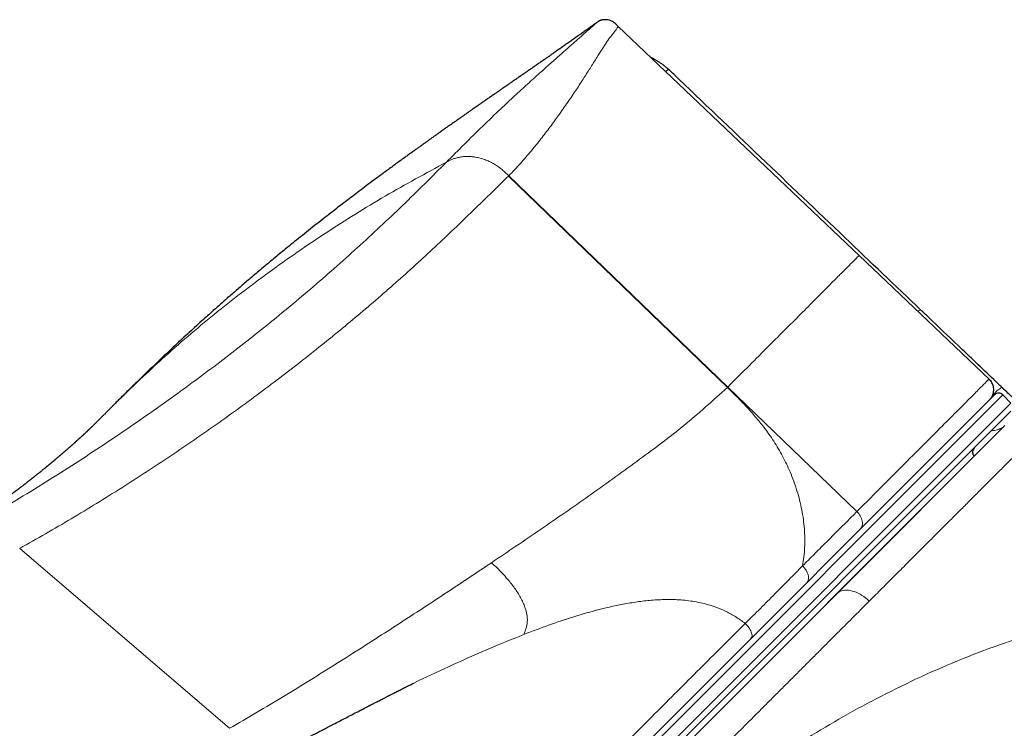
# Model space of a CAD drawing. Header units: millimetres. Extents: x 8 to 1329, y 12 to 1074.
# Tile 189 of 619: x 653 to 687, y 475 to 499. Entities that reach past the tile are written whole.
import ezdxf

# ---------------------------------------------------------------- set-up
doc = ezdxf.new("R2010")
doc.units = ezdxf.units.MM

msp = doc.modelspace()

# ---------------------------------------------------------------- linework, layer by layer
at = {"color": 7, "linetype": 'Continuous', "lineweight": 30}
for p, q in [((672.817, 499.219), (672.816, 499.219)), ((681.852, 491.154), (673.528, 499.066)), ((673.528, 499.066), (673.528, 499.066)), ((686.329, 486.899), (681.843, 491.162)), ((655.695, 455.532), (686.52, 486.357)), ((687.083, 486.067), (686.805, 486.355)), ((687.081, 485.787), (656.266, 454.972)), ((681.07, 479.493), (686.878, 485.301)), ((685.81, 484.234), (685.807, 484.237)), ((656.749, 455.172), (681.07, 479.493))]:
    msp.add_line(p, q, dxfattribs=at)
at = {"color": 252, "linetype": 'Continuous', "lineweight": 0}
for p, q in [((669.752, 493.914), (669.744, 493.906)), ((677.297, 486.61), (669.744, 493.906)), ((677.312, 486.625), (669.752, 493.914)), ((686.805, 486.355), (655.698, 455.247)), ((681.767, 482.329), (677.312, 486.625)), ((655.985, 454.969), (687.083, 486.067)), ((685.809, 484.235), (657.818, 456.243)), ((652.872, 481.054), (660.111, 474.85)), ((682.194, 479.238), (682.194, 479.237))]:
    msp.add_line(p, q, dxfattribs=at)
at = {"color": 252, "linetype": 'Continuous', "lineweight": 0, "flags": 128}
for points in [[(682.194, 479.238), (682.135, 479.293), (682.072, 479.345), (682.008, 479.393), (681.943, 479.437), (681.876, 479.476), (681.809, 479.512), (681.741, 479.542), (681.674, 479.567), (681.607, 479.587), (681.542, 479.602), (681.478, 479.612), (681.416, 479.616), (681.357, 479.614), (681.3, 479.607), (681.246, 479.595), (681.196, 479.577), (681.15, 479.554), (681.108, 479.526), (681.07, 479.493)], [(682.194, 479.237), (682.134, 479.292), (682.072, 479.344), (682.008, 479.392), (681.942, 479.436), (681.876, 479.476), (681.809, 479.511), (681.741, 479.542), (681.674, 479.567), (681.607, 479.587), (681.542, 479.602), (681.478, 479.611), (681.416, 479.615), (681.356, 479.614), (681.299, 479.607), (681.246, 479.595), (681.196, 479.577), (681.149, 479.554), (681.107, 479.526), (681.07, 479.493)]]:
    msp.add_lwpolyline(points, dxfattribs=at)
at = {"color": 252, "linetype": 'Continuous', "lineweight": 0}
for centre, radius, start, end in [((684.044, 489.06), 0.245, 109.0113, 134.5579), ((687.651, 485.266), 1.612, 123.133, 138.1269)]:
    msp.add_arc(centre, radius, start, end, dxfattribs=at)
at = {"color": 7, "linetype": 'Continuous', "lineweight": 30}
for centre, start, end in [((686.661, 486.216), 44, 135), ((685.952, 484.375), 135, 224.5)]:
    msp.add_arc(centre, 0.2, start, end, dxfattribs=at)
for points, knots in [([(672.816, 499.219), (672.799, 499.207), (672.744, 499.167), (672.65, 499.1), (672.535, 499.018), (672.416, 498.933), (672.295, 498.847), (672.172, 498.76), (672.047, 498.672), (671.92, 498.583), (671.795, 498.495), (671.671, 498.408), (671.547, 498.321), (671.424, 498.235), (671.315, 498.159), (671.217, 498.091), (671.13, 498.03), (671.039, 497.967), (670.956, 497.909), (670.883, 497.858), (670.821, 497.815), (670.761, 497.774), (670.702, 497.733), (670.642, 497.691), (670.57, 497.641), (670.485, 497.582), (670.394, 497.519), (670.31, 497.461), (670.234, 497.409), (670.163, 497.36), (670.091, 497.31), (670.01, 497.253), (669.919, 497.191), (669.827, 497.127), (669.744, 497.07), (669.671, 497.019), (669.6, 496.97), (669.523, 496.917), (669.438, 496.858), (669.348, 496.795), (669.267, 496.739), (669.2, 496.692), (669.144, 496.654), (669.089, 496.616), (669.032, 496.576), (668.96, 496.526), (668.875, 496.467), (668.783, 496.403), (668.701, 496.346), (668.629, 496.295), (668.558, 496.246), (668.482, 496.193), (668.392, 496.13), (668.292, 496.06), (668.193, 495.991), (668.102, 495.927), (668.018, 495.868), (667.929, 495.806), (667.843, 495.745), (667.76, 495.687), (667.686, 495.635), (667.618, 495.586), (667.556, 495.543), (667.5, 495.503), (667.444, 495.464), (667.38, 495.418), (667.301, 495.362), (667.205, 495.294), (667.099, 495.219), (666.995, 495.144), (666.899, 495.076), (666.811, 495.013), (666.723, 494.95), (666.632, 494.884), (666.534, 494.814), (666.429, 494.738), (666.318, 494.658), (666.186, 494.562), (666.043, 494.458), (665.891, 494.347), (665.746, 494.241), (665.601, 494.134), (665.454, 494.027), (665.279, 493.897), (665.072, 493.743), (664.833, 493.565), (664.594, 493.384), (664.357, 493.205), (664.123, 493.027), (663.892, 492.85), (663.653, 492.665), (663.396, 492.465), (663.122, 492.25), (662.84, 492.027), (662.565, 491.807), (662.298, 491.592), (661.989, 491.342), (661.634, 491.049), (661.231, 490.713), (660.858, 490.398), (660.516, 490.105), (660.203, 489.834), (659.895, 489.564), (659.587, 489.292), (659.3, 489.035), (659.032, 488.792), (658.785, 488.567), (658.539, 488.341), (658.295, 488.114), (658.037, 487.873), (657.768, 487.618), (657.485, 487.349), (657.203, 487.078), (656.983, 486.865), (656.821, 486.706), (656.714, 486.602), (656.603, 486.493), (656.495, 486.387), (656.39, 486.282), (656.284, 486.178), (656.198, 486.092), (656.132, 486.026), (656.095, 485.989), (656.072, 485.966), (656.063, 485.958)], [0, 0, 0, 0, 0.003026, 0.009456, 0.0161, 0.022882, 0.029802, 0.036837, 0.043962, 0.051178, 0.058467, 0.065393, 0.072456, 0.07955, 0.086566, 0.09111, 0.096206, 0.101493, 0.106694, 0.110495, 0.11398, 0.117352, 0.120709, 0.124021, 0.127744, 0.133117, 0.138546, 0.143365, 0.147562, 0.15155, 0.155573, 0.159984, 0.16551, 0.171142, 0.175748, 0.179785, 0.183754, 0.188007, 0.192972, 0.198427, 0.203467, 0.206915, 0.210028, 0.213137, 0.216343, 0.219896, 0.22543, 0.231078, 0.235629, 0.239612, 0.243587, 0.247813, 0.252764, 0.259073, 0.264987, 0.269881, 0.27465, 0.279523, 0.285225, 0.289476, 0.293817, 0.297921, 0.301282, 0.304446, 0.307643, 0.310846, 0.315555, 0.32122, 0.327517, 0.333728, 0.339175, 0.344069, 0.348947, 0.354377, 0.359791, 0.365898, 0.372415, 0.379054, 0.388744, 0.39707, 0.405389, 0.41384, 0.422353, 0.430805, 0.444296, 0.458418, 0.472378, 0.48619, 0.499874, 0.513444, 0.526913, 0.542236, 0.558886, 0.575693, 0.592535, 0.60831, 0.623693, 0.648147, 0.672778, 0.69711, 0.716422, 0.735728, 0.754894, 0.773682, 0.793224, 0.808695, 0.82422, 0.83979, 0.8554, 0.870862, 0.889029, 0.907215, 0.925416, 0.943642, 0.950041, 0.957096, 0.964461, 0.971826, 0.978386, 0.985207, 0.992552, 0.995391, 0.998313, 1, 1, 1, 1]), ([(673.529, 499.066), (673.514, 499.082), (673.486, 499.109), (673.45, 499.147), (673.419, 499.175), (673.382, 499.205), (673.329, 499.238), (673.255, 499.271), (673.172, 499.292), (673.097, 499.3), (673.037, 499.299), (672.996, 499.294), (672.968, 499.288), (672.949, 499.284), (672.936, 499.28), (672.921, 499.275), (672.904, 499.269), (672.884, 499.26), (672.863, 499.25), (672.841, 499.237), (672.828, 499.228), (672.821, 499.223)], [0, 0, 0, 0, 0.0584666, 0.1061071, 0.1426037, 0.1718702, 0.2370384, 0.3125568, 0.3933908, 0.4758063, 0.5307147, 0.5753228, 0.6064667, 0.62659, 0.6468835, 0.6696457, 0.7087122, 0.7539722, 0.8242823, 0.9062386, 1, 1, 1, 1]), ([(675.284, 497.568), (675.262, 497.587), (675.214, 497.631), (675.138, 497.694), (675.054, 497.758), (674.968, 497.818), (674.877, 497.877), (674.782, 497.931), (674.709, 497.969), (674.668, 497.987), (674.659, 497.99)], [0, 0, 0, 0, 0.112383, 0.254446, 0.385358, 0.526792, 0.670369, 0.815911, 0.962801, 1, 1, 1, 1]), ([(675.284, 497.568), (675.281, 497.569), (675.276, 497.574), (675.259, 497.571), (675.233, 497.559), (675.201, 497.54), (675.175, 497.52), (675.163, 497.511)], [0, 0, 0, 0, 0.156714, 0.375136, 0.593557, 0.811977, 1, 1, 1, 1]), ([(683.965, 489.291), (683.095, 490.12), (681.255, 491.875), (678.415, 494.583), (676.391, 496.513), (675.338, 497.517), (675.284, 497.568)], [0, 0, 0, 0, 0.300532, 0.635939, 0.981528, 1, 1, 1, 1]), ([(686.77, 486.616), (686.676, 486.705), (686.173, 487.185), (685.328, 487.991), (684.487, 488.793), (684.054, 489.206), (683.965, 489.291)], [0, 0, 0, 0, 0.1006123, 0.5372459, 0.9042259, 1, 1, 1, 1]), ([(686.342, 486.18), (686.356, 486.195), (686.382, 486.222), (686.411, 486.264), (686.432, 486.3), (686.451, 486.341), (686.47, 486.392), (686.483, 486.45), (686.489, 486.509), (686.489, 486.573), (686.479, 486.641), (686.459, 486.71), (686.429, 486.775), (686.388, 486.839), (686.352, 486.877), (686.333, 486.896)], [0, 0, 0, 0, 0.076538, 0.141515, 0.193298, 0.233124, 0.312117, 0.394192, 0.456388, 0.535987, 0.632496, 0.715038, 0.804961, 0.90062, 1, 1, 1, 1]), ([(687.965, 485.518), (687.952, 485.53), (687.924, 485.554), (687.877, 485.596), (687.825, 485.642), (687.769, 485.692), (687.709, 485.745), (687.648, 485.801), (687.585, 485.858), (687.52, 485.917), (687.454, 485.977), (687.386, 486.039), (687.32, 486.1), (687.256, 486.159), (687.197, 486.214), (687.136, 486.27), (687.075, 486.328), (687.013, 486.386), (686.954, 486.441), (686.898, 486.493), (686.844, 486.545), (686.801, 486.586), (686.776, 486.61), (686.77, 486.616)], [0, 0, 0, 0, 0.056089, 0.114657, 0.173943, 0.236661, 0.297741, 0.357227, 0.415223, 0.471849, 0.527236, 0.581526, 0.634868, 0.680274, 0.723316, 0.764175, 0.807324, 0.848198, 0.887059, 0.919778, 0.954403, 0.988676, 1, 1, 1, 1]), ([(655.787, 485.679), (655.778, 485.67), (655.762, 485.653), (655.741, 485.633), (655.727, 485.618), (655.72, 485.611), (655.713, 485.603), (655.701, 485.591), (655.685, 485.575), (655.67, 485.56), (655.658, 485.548), (655.648, 485.538), (655.636, 485.526), (655.621, 485.511), (655.605, 485.494), (655.589, 485.478), (655.575, 485.464), (655.561, 485.45), (655.546, 485.435), (655.53, 485.419), (655.514, 485.403), (655.5, 485.389), (655.488, 485.377), (655.478, 485.367), (655.467, 485.356), (655.454, 485.344), (655.443, 485.332), (655.432, 485.321), (655.422, 485.312), (655.414, 485.304), (655.406, 485.296), (655.397, 485.287), (655.389, 485.279), (655.378, 485.268), (655.366, 485.257), (655.355, 485.246), (655.344, 485.236), (655.334, 485.226), (655.324, 485.216), (655.315, 485.207), (655.305, 485.198), (655.293, 485.187), (655.283, 485.176), (655.273, 485.167), (655.264, 485.158), (655.256, 485.151), (655.248, 485.143), (655.239, 485.135), (655.229, 485.125), (655.217, 485.114), (655.204, 485.101), (655.19, 485.089), (655.178, 485.077), (655.166, 485.066), (655.154, 485.054), (655.141, 485.042), (655.127, 485.029), (655.112, 485.015), (655.097, 485.001), (655.084, 484.989), (655.071, 484.977), (655.056, 484.963), (655.04, 484.949), (655.025, 484.934), (655.011, 484.921), (654.998, 484.91), (654.986, 484.898), (654.97, 484.884), (654.954, 484.869), (654.94, 484.857), (654.929, 484.847), (654.92, 484.838), (654.91, 484.829), (654.899, 484.82), (654.887, 484.808), (654.874, 484.796), (654.86, 484.784), (654.848, 484.773), (654.837, 484.763), (654.825, 484.753), (654.813, 484.741), (654.799, 484.729), (654.781, 484.713), (654.763, 484.696), (654.742, 484.678), (654.719, 484.657), (654.695, 484.636), (654.673, 484.616), (654.65, 484.596), (654.626, 484.575), (654.602, 484.554), (654.58, 484.535), (654.559, 484.516), (654.536, 484.496), (654.514, 484.476), (654.493, 484.458), (654.472, 484.44), (654.451, 484.422), (654.433, 484.406), (654.42, 484.395), (654.408, 484.385), (654.395, 484.374), (654.381, 484.361), (654.365, 484.348), (654.35, 484.335), (654.336, 484.323), (654.323, 484.312), (654.311, 484.301), (654.296, 484.288), (654.279, 484.274), (654.263, 484.26), (654.249, 484.248), (654.237, 484.238), (654.226, 484.229), (654.214, 484.218), (654.2, 484.206), (654.185, 484.194), (654.171, 484.182), (654.158, 484.171), (654.146, 484.161), (654.135, 484.151), (654.12, 484.139), (654.103, 484.125), (654.088, 484.112), (654.074, 484.1), (654.062, 484.09), (654.051, 484.081), (654.039, 484.071), (654.025, 484.059), (654.01, 484.046), (653.995, 484.034), (653.981, 484.022), (653.968, 484.011), (653.956, 484.001), (653.941, 483.989), (653.924, 483.975), (653.907, 483.961), (653.892, 483.949), (653.879, 483.938), (653.866, 483.927), (653.852, 483.915), (653.836, 483.902), (653.819, 483.889), (653.804, 483.876), (653.785, 483.861), (653.762, 483.841), (653.729, 483.815), (653.699, 483.79), (653.667, 483.765), (653.636, 483.739), (653.604, 483.714), (653.578, 483.692), (653.552, 483.671), (653.528, 483.653), (653.508, 483.636), (653.487, 483.62), (653.465, 483.602), (653.442, 483.583), (653.419, 483.566), (653.401, 483.551), (653.385, 483.538), (653.366, 483.524), (653.348, 483.509), (653.331, 483.495), (653.315, 483.483), (653.301, 483.472), (653.286, 483.46), (653.269, 483.447), (653.251, 483.433), (653.234, 483.42), (653.219, 483.408), (653.206, 483.397), (653.192, 483.386), (653.175, 483.373), (653.157, 483.359), (653.139, 483.345), (653.124, 483.334), (653.111, 483.323), (653.097, 483.312), (653.077, 483.297), (653.053, 483.278), (653.026, 483.258), (653.002, 483.239), (652.976, 483.219), (652.948, 483.197), (652.922, 483.178), (652.9, 483.161), (652.88, 483.145), (652.86, 483.13), (652.84, 483.115), (652.822, 483.101), (652.806, 483.089), (652.79, 483.077), (652.77, 483.062), (652.75, 483.047), (652.732, 483.033), (652.716, 483.021), (652.702, 483.011), (652.687, 482.999), (652.671, 482.988), (652.655, 482.975), (652.64, 482.964), (652.626, 482.953), (652.614, 482.944), (652.602, 482.936), (652.588, 482.926), (652.573, 482.914), (652.554, 482.9), (652.535, 482.886), (652.518, 482.873), (652.503, 482.862), (652.485, 482.848), (652.46, 482.83), (652.43, 482.808), (652.401, 482.787), (652.375, 482.767), (652.346, 482.746), (652.316, 482.724), (652.287, 482.703), (652.265, 482.687), (652.245, 482.672), (652.225, 482.658), (652.206, 482.644), (652.189, 482.632), (652.174, 482.621), (652.158, 482.61), (652.14, 482.596), (652.117, 482.58), (652.095, 482.564), (652.076, 482.551), (652.061, 482.539), (652.046, 482.529), (652.03, 482.517), (652.012, 482.504), (651.993, 482.49), (651.975, 482.478), (651.959, 482.467), (651.945, 482.457), (651.931, 482.447), (651.916, 482.436), (651.897, 482.423), (651.878, 482.409), (651.859, 482.396), (651.843, 482.384), (651.827, 482.373), (651.811, 482.361), (651.792, 482.348), (651.772, 482.334), (651.744, 482.315), (651.708, 482.289), (651.662, 482.257), (651.617, 482.226), (651.57, 482.193), (651.524, 482.161), (651.477, 482.129), (651.439, 482.103), (651.408, 482.082), (651.387, 482.067), (651.367, 482.054), (651.349, 482.042), (651.33, 482.029), (651.307, 482.013), (651.285, 481.998), (651.266, 481.985), (651.251, 481.975), (651.238, 481.966), (651.224, 481.957), (651.21, 481.947), (651.193, 481.936), (651.173, 481.922), (651.151, 481.908), (651.131, 481.894), (651.113, 481.882), (651.095, 481.87), (651.077, 481.858), (651.058, 481.845), (651.039, 481.833), (651.022, 481.821), (651.006, 481.811), (650.991, 481.801), (650.977, 481.792), (650.961, 481.781), (650.943, 481.769), (650.922, 481.756), (650.902, 481.742), (650.883, 481.73), (650.867, 481.719), (650.85, 481.708), (650.831, 481.696), (650.806, 481.679), (650.78, 481.662), (650.755, 481.646), (650.733, 481.632), (650.711, 481.617), (650.685, 481.6), (650.655, 481.581), (650.625, 481.562), (650.6, 481.546), (650.579, 481.532), (650.56, 481.52), (650.539, 481.507), (650.515, 481.491), (650.492, 481.476), (650.471, 481.463), (650.452, 481.451), (650.432, 481.438), (650.409, 481.424), (650.385, 481.409), (650.36, 481.393), (650.338, 481.379), (650.319, 481.367), (650.302, 481.356), (650.285, 481.346), (650.266, 481.334), (650.245, 481.321), (650.223, 481.307), (650.204, 481.295), (650.188, 481.285), (650.172, 481.275), (650.157, 481.266), (650.142, 481.256), (650.125, 481.246), (650.107, 481.235), (650.087, 481.223), (650.069, 481.211), (650.052, 481.201), (650.036, 481.191), (650.02, 481.181), (650.003, 481.171), (649.985, 481.16), (649.963, 481.146), (649.939, 481.132), (649.914, 481.116), (649.892, 481.103), (649.871, 481.09), (649.85, 481.077), (649.827, 481.064), (649.802, 481.049), (649.776, 481.033), (649.752, 481.018), (649.729, 481.005), (649.708, 480.992), (649.69, 480.981), (649.671, 480.97), (649.652, 480.959), (649.634, 480.948), (649.615, 480.937), (649.598, 480.926), (649.582, 480.917), (649.566, 480.908), (649.549, 480.898), (649.531, 480.887), (649.51, 480.875), (649.487, 480.861), (649.464, 480.847), (649.441, 480.834), (649.42, 480.822), (649.4, 480.81), (649.379, 480.798), (649.358, 480.786), (649.334, 480.772), (649.307, 480.756), (649.279, 480.74), (649.252, 480.724), (649.227, 480.71), (649.202, 480.695), (649.175, 480.68), (649.146, 480.664), (649.117, 480.647), (649.09, 480.632), (649.065, 480.618), (649.042, 480.604), (649.018, 480.591), (648.995, 480.578), (648.972, 480.565), (648.95, 480.553), (648.928, 480.54), (648.906, 480.529), (648.885, 480.516), (648.862, 480.504), (648.836, 480.49), (648.81, 480.475), (648.781, 480.459), (648.749, 480.442), (648.718, 480.424), (648.692, 480.41), (648.67, 480.398), (648.652, 480.388), (648.633, 480.378), (648.613, 480.367), (648.59, 480.355), (648.565, 480.341), (648.54, 480.328), (648.516, 480.315), (648.493, 480.302), (648.471, 480.29), (648.446, 480.277), (648.419, 480.262), (648.391, 480.247), (648.369, 480.236), (648.354, 480.228), (648.345, 480.223), (648.335, 480.218), (648.326, 480.213), (648.315, 480.207), (648.301, 480.2), (648.29, 480.194), (648.284, 480.19)], [0, 0, 0, 0, 0.002783, 0.004928, 0.006438, 0.007349, 0.008268, 0.009424, 0.011066, 0.012572, 0.013796, 0.014812, 0.016308, 0.018157, 0.020614, 0.022814, 0.024573, 0.026599, 0.028802, 0.031473, 0.034457, 0.036928, 0.039098, 0.041204, 0.04347, 0.04605, 0.04894, 0.051832, 0.054322, 0.056512, 0.058697, 0.061142, 0.063598, 0.066379, 0.069449, 0.072612, 0.075627, 0.078248, 0.080801, 0.083381, 0.086076, 0.089164, 0.091797, 0.094439, 0.096778, 0.098825, 0.100815, 0.102833, 0.105521, 0.108624, 0.112063, 0.115485, 0.118473, 0.121134, 0.123788, 0.12667, 0.129932, 0.133347, 0.13637, 0.138931, 0.141499, 0.144328, 0.147865, 0.150998, 0.15345, 0.155747, 0.158055, 0.16092, 0.164217, 0.166543, 0.168342, 0.169998, 0.171673, 0.173438, 0.175575, 0.178062, 0.180382, 0.182495, 0.184295, 0.186075, 0.188121, 0.190513, 0.193144, 0.196663, 0.199655, 0.203201, 0.207518, 0.210855, 0.213795, 0.217906, 0.22192, 0.224727, 0.227607, 0.231448, 0.234878, 0.237629, 0.240616, 0.244423, 0.246639, 0.24851, 0.250179, 0.251908, 0.254058, 0.256438, 0.258738, 0.260705, 0.262466, 0.264263, 0.266444, 0.2689, 0.27134, 0.273391, 0.274892, 0.276401, 0.278145, 0.28018, 0.282302, 0.28437, 0.286068, 0.28772, 0.289428, 0.291458, 0.293734, 0.296092, 0.297949, 0.299476, 0.300972, 0.302622, 0.304579, 0.306678, 0.308808, 0.310772, 0.312426, 0.31411, 0.3161, 0.318369, 0.320711, 0.32278, 0.324464, 0.326112, 0.328018, 0.330239, 0.332522, 0.334657, 0.336384, 0.339965, 0.344651, 0.348748, 0.352307, 0.357013, 0.361113, 0.364677, 0.367884, 0.371098, 0.373691, 0.376047, 0.379025, 0.382318, 0.385195, 0.387552, 0.389448, 0.391819, 0.394274, 0.396564, 0.39844, 0.400187, 0.402008, 0.404264, 0.406585, 0.408771, 0.410583, 0.412236, 0.413986, 0.416147, 0.41847, 0.420721, 0.422595, 0.424221, 0.425872, 0.427859, 0.431618, 0.434964, 0.437661, 0.440877, 0.444639, 0.44784, 0.450538, 0.45273, 0.455261, 0.457888, 0.460041, 0.461893, 0.463849, 0.466157, 0.468759, 0.471068, 0.472869, 0.474524, 0.476282, 0.478344, 0.480187, 0.482188, 0.483908, 0.485264, 0.486537, 0.488185, 0.490076, 0.4923, 0.494813, 0.496901, 0.498625, 0.500264, 0.503434, 0.50757, 0.510949, 0.513778, 0.517125, 0.521266, 0.52455, 0.527443, 0.5295, 0.53185, 0.53417, 0.536211, 0.537923, 0.539611, 0.541902, 0.544623, 0.547518, 0.549727, 0.551385, 0.553062, 0.554908, 0.557145, 0.559618, 0.561761, 0.563533, 0.565139, 0.566737, 0.568567, 0.570738, 0.573216, 0.575506, 0.577363, 0.579142, 0.581051, 0.58322, 0.585768, 0.588169, 0.593104, 0.598675, 0.604494, 0.609261, 0.615511, 0.620637, 0.626031, 0.62895, 0.631463, 0.633625, 0.635678, 0.637869, 0.640619, 0.643583, 0.645633, 0.64726, 0.648821, 0.650386, 0.652004, 0.65399, 0.656312, 0.659175, 0.661535, 0.663589, 0.66566, 0.667883, 0.670055, 0.672345, 0.674535, 0.676381, 0.678005, 0.679811, 0.681597, 0.683709, 0.686333, 0.688982, 0.691188, 0.693, 0.694814, 0.697274, 0.700229, 0.70354, 0.706561, 0.709144, 0.711569, 0.714644, 0.718351, 0.722127, 0.725209, 0.727286, 0.72936, 0.731796, 0.734798, 0.737714, 0.739986, 0.742066, 0.744354, 0.746898, 0.749882, 0.752959, 0.755652, 0.757626, 0.759537, 0.761491, 0.76362, 0.766224, 0.768958, 0.771259, 0.77312, 0.774932, 0.776745, 0.778613, 0.780578, 0.782812, 0.785248, 0.787643, 0.789643, 0.791377, 0.793441, 0.795516, 0.79769, 0.800191, 0.803569, 0.806724, 0.80936, 0.811865, 0.814411, 0.817059, 0.820214, 0.82342, 0.826414, 0.82898, 0.831532, 0.834072, 0.835928, 0.837982, 0.84024, 0.842527, 0.844595, 0.846298, 0.84795, 0.850063, 0.852201, 0.854477, 0.857222, 0.860122, 0.862763, 0.865052, 0.867418, 0.869831, 0.872248, 0.875066, 0.878148, 0.882043, 0.885164, 0.888203, 0.891294, 0.894558, 0.898308, 0.90216, 0.905691, 0.908799, 0.911977, 0.915073, 0.918218, 0.921099, 0.924179, 0.927185, 0.930013, 0.932564, 0.935696, 0.938862, 0.941958, 0.945421, 0.949345, 0.953061, 0.956238, 0.958259, 0.960253, 0.962241, 0.964378, 0.966906, 0.969562, 0.972416, 0.974855, 0.97714, 0.979401, 0.981741, 0.984753, 0.987851, 0.990672, 0.991823, 0.992901, 0.993936, 0.994964, 0.996109, 0.997778, 1, 1, 1, 1]), ([(656.063, 485.957), (656.062, 485.956), (655.968, 485.866), (655.88, 485.769), (655.793, 485.673)], [0, 0, 0, 0, 0.011433, 1, 1, 1, 1]), ([(660.558, 473.368), (660.581, 473.38), (660.625, 473.402), (660.686, 473.433), (660.737, 473.459), (660.779, 473.481), (660.811, 473.497), (660.838, 473.511), (660.879, 473.532), (660.941, 473.563), (661.022, 473.605), (661.11, 473.65), (661.203, 473.698), (661.304, 473.749), (661.509, 473.854), (661.817, 474.013), (662.189, 474.204), (662.53, 474.381), (662.835, 474.539), (663.135, 474.695), (663.424, 474.845), (663.682, 474.979), (663.909, 475.097), (664.11, 475.202), (664.307, 475.304), (664.46, 475.384), (664.572, 475.441), (664.641, 475.477), (664.71, 475.513), (664.777, 475.548), (664.832, 475.576), (664.875, 475.598), (664.904, 475.613), (664.928, 475.626), (664.949, 475.636), (664.969, 475.647), (664.998, 475.662), (665.038, 475.683), (665.093, 475.711), (665.16, 475.745), (665.235, 475.783), (665.311, 475.822), (665.383, 475.86), (665.458, 475.898), (665.534, 475.937), (665.611, 475.976), (665.684, 476.013), (665.752, 476.048), (665.82, 476.082), (665.886, 476.115), (665.954, 476.15), (666.019, 476.182), (666.074, 476.21), (666.116, 476.231), (666.148, 476.247), (666.179, 476.263), (666.215, 476.281), (666.26, 476.303), (666.309, 476.328), (666.361, 476.354), (666.417, 476.382), (666.453, 476.399), (666.473, 476.409)], [0, 0, 0, 0, 0.011641, 0.021706, 0.030195, 0.037108, 0.042445, 0.046451, 0.050478, 0.062741, 0.076745, 0.090719, 0.106081, 0.122829, 0.140841, 0.207118, 0.275389, 0.32537, 0.376362, 0.426586, 0.474453, 0.519978, 0.554525, 0.5876, 0.619953, 0.652469, 0.663955, 0.675461, 0.686989, 0.698532, 0.708945, 0.7147, 0.719614, 0.723685, 0.726914, 0.729834, 0.734028, 0.741137, 0.750364, 0.76171, 0.774961, 0.787959, 0.800147, 0.811522, 0.825836, 0.838611, 0.850261, 0.862919, 0.87338, 0.884591, 0.896553, 0.908078, 0.917557, 0.92498, 0.929355, 0.934598, 0.941249, 0.949319, 0.959096, 0.970771, 0.984391, 1, 1, 1, 1])]:
    msp.add_open_spline(points, degree=3, knots=knots, dxfattribs=at)
at = {"color": 252, "linetype": 'Continuous', "lineweight": 0}
for points, knots in [([(672.816, 499.219), (672.815, 499.218), (672.81, 499.215), (672.763, 499.174), (672.672, 499.096), (672.541, 498.98), (672.364, 498.826), (672.137, 498.625), (671.861, 498.381), (671.548, 498.105), (671.2, 497.796), (670.821, 497.458), (670.405, 497.083), (669.958, 496.674), (669.433, 496.185), (668.84, 495.621), (668.208, 494.996), (667.803, 494.589), (667.601, 494.385)], [0, 0, 0, 0, 0.02153, 0.086771, 0.152004, 0.21723, 0.282454, 0.34768, 0.412907, 0.478152, 0.536593, 0.59502, 0.653468, 0.711927, 0.770362, 0.846916, 0.923453, 1, 1, 1, 1]), ([(669.752, 493.914), (669.889, 494.056), (670.164, 494.341), (670.528, 494.769), (670.866, 495.187), (671.177, 495.594), (671.488, 496.02), (671.794, 496.456), (672.089, 496.894), (672.353, 497.3), (672.588, 497.671), (672.796, 498.004), (672.979, 498.294), (673.139, 498.539), (673.28, 498.732), (673.395, 498.878), (673.475, 498.983), (673.524, 499.05), (673.527, 499.061), (673.528, 499.066)], [0, 0, 0, 0, 0.050043, 0.100087, 0.150133, 0.200177, 0.250223, 0.312777, 0.37533, 0.437884, 0.500432, 0.562986, 0.625544, 0.688097, 0.750649, 0.813206, 0.87576, 0.938312, 1, 1, 1, 1]), ([(669.752, 493.914), (669.714, 493.95), (669.639, 494.022), (669.521, 494.128), (669.395, 494.226), (669.259, 494.316), (669.114, 494.395), (668.962, 494.461), (668.805, 494.514), (668.646, 494.551), (668.488, 494.574), (668.335, 494.583), (668.189, 494.577), (668.052, 494.558), (667.925, 494.527), (667.809, 494.486), (667.702, 494.438), (667.635, 494.403), (667.601, 494.385)], [0, 0, 0, 0, 0.057212, 0.115056, 0.174046, 0.234635, 0.297126, 0.361572, 0.427723, 0.495058, 0.562858, 0.630319, 0.696674, 0.7613, 0.823825, 0.884187, 0.942678, 1, 1, 1, 1]), ([(667.601, 494.385), (667.351, 494.135), (666.851, 493.634), (666.089, 492.892), (665.317, 492.158), (664.53, 491.432), (663.729, 490.715), (662.926, 490.019), (662.123, 489.344), (661.322, 488.69), (660.506, 488.044), (659.675, 487.405), (658.798, 486.75), (657.874, 486.081), (656.901, 485.398), (655.913, 484.727), (654.911, 484.068), (653.895, 483.42), (652.866, 482.785), (651.824, 482.161), (651.12, 481.756), (650.768, 481.554)], [0, 0, 0, 0, 0.052266, 0.104534, 0.156801, 0.209067, 0.261334, 0.313601, 0.362881, 0.412161, 0.461441, 0.510722, 0.560002, 0.615001, 0.669999, 0.724999, 0.779999, 0.835, 0.890001, 0.945002, 1, 1, 1, 1]), ([(667.601, 494.385), (666.891, 494.001), (665.472, 493.232), (663.433, 491.96), (661.463, 490.601), (659.576, 489.146), (657.765, 487.608), (656.63, 486.507), (656.063, 485.957)], [0, 0, 0, 0, 0.166648, 0.333338, 0.500071, 0.66683, 0.833582, 1, 1, 1, 1]), ([(652.872, 481.054), (653.468, 481.394), (654.662, 482.074), (656.398, 483.144), (658.095, 484.248), (659.75, 485.388), (661.363, 486.563), (662.904, 487.749), (664.373, 488.945), (665.773, 490.145), (667.131, 491.377), (668.449, 492.64), (669.312, 493.484), (669.744, 493.906)], [0, 0, 0, 0, 0.093296, 0.186611, 0.279945, 0.373294, 0.466648, 0.560001, 0.648018, 0.736034, 0.824037, 0.912027, 1, 1, 1, 1]), ([(677.312, 486.625), (677.56, 486.873), (678.056, 487.371), (678.729, 488.044), (679.346, 488.662), (679.899, 489.217), (680.389, 489.707), (680.812, 490.131), (681.166, 490.486), (681.449, 490.769), (681.66, 490.98), (681.79, 491.109), (681.848, 491.167), (681.838, 491.157), (681.835, 491.154)], [0, 0, 0, 0, 0.08869, 0.177403, 0.26614, 0.354883, 0.443599, 0.532253, 0.620808, 0.709236, 0.797523, 0.885682, 0.973761, 1, 1, 1, 1]), ([(681.767, 482.329), (682.078, 482.641), (682.7, 483.264), (683.518, 484.084), (684.247, 484.814), (684.873, 485.441), (685.395, 485.965), (685.807, 486.377), (686.109, 486.679), (686.278, 486.848), (686.347, 486.917), (686.328, 486.898), (686.327, 486.897)], [0, 0, 0, 0, 0.110967, 0.221973, 0.333005, 0.444009, 0.554915, 0.665653, 0.776178, 0.886495, 0.996687, 1, 1, 1, 1]), ([(669.156, 480.563), (669.719, 480.944), (670.846, 481.705), (672.52, 482.864), (674.169, 484.052), (675.803, 485.261), (676.799, 486.16), (677.297, 486.61)], [0, 0, 0, 0, 0.2000104, 0.4000136, 0.6000368, 0.8000352, 1, 1, 1, 1]), ([(677.297, 486.61), (677.359, 486.55), (677.478, 486.434), (677.65, 486.262), (677.81, 486.098), (677.962, 485.937), (678.112, 485.773), (678.264, 485.598), (678.413, 485.42), (678.571, 485.222), (678.732, 485.003), (678.899, 484.756), (679.057, 484.501), (679.204, 484.239), (679.34, 483.971), (679.47, 483.683), (679.591, 483.375), (679.702, 483.047), (679.795, 482.718), (679.868, 482.388), (679.922, 482.058), (679.957, 481.73), (679.972, 481.406), (679.966, 481.085), (679.942, 480.767), (679.909, 480.558), (679.892, 480.454)], [0, 0, 0, 0, 0.034523, 0.067096, 0.09773, 0.126437, 0.156202, 0.187263, 0.220043, 0.249999, 0.290297, 0.331007, 0.372245, 0.414693, 0.456866, 0.498883, 0.549517, 0.599913, 0.650221, 0.700593, 0.751174, 0.801294, 0.851088, 0.900704, 0.950291, 1, 1, 1, 1]), ([(688.275, 485.318), (688.274, 485.317), (688.273, 485.316), (688.26, 485.304), (688.24, 485.284), (688.213, 485.257), (688.179, 485.223), (688.139, 485.182), (688.092, 485.135), (688.039, 485.082), (687.981, 485.024), (687.918, 484.961), (687.849, 484.893), (687.777, 484.82), (687.701, 484.744), (687.622, 484.666), (687.539, 484.582), (687.452, 484.495), (687.362, 484.405), (687.269, 484.312), (687.172, 484.215), (687.038, 484.081), (686.887, 483.93), (686.718, 483.761), (686.571, 483.614), (686.417, 483.461), (686.261, 483.305), (686.103, 483.147), (685.944, 482.987), (685.779, 482.822), (685.613, 482.657), (685.448, 482.491), (685.283, 482.326), (685.114, 482.157), (684.944, 481.987), (684.773, 481.816), (684.601, 481.645), (684.426, 481.47), (684.19, 481.233), (683.944, 480.987), (683.688, 480.731), (683.485, 480.529), (683.279, 480.323), (683.069, 480.113), (682.856, 479.899), (682.639, 479.682), (682.419, 479.462), (682.269, 479.312), (682.194, 479.238)], [0, 0, 0, 0, 0.024667, 0.049335, 0.074052, 0.098769, 0.121932, 0.145096, 0.168301, 0.191506, 0.213108, 0.234711, 0.256347, 0.277983, 0.297842, 0.317701, 0.337586, 0.357471, 0.376297, 0.395123, 0.413971, 0.432819, 0.46987, 0.493034, 0.516197, 0.539402, 0.562607, 0.58421, 0.605812, 0.627448, 0.649084, 0.668943, 0.688802, 0.708687, 0.728572, 0.747398, 0.766224, 0.785072, 0.803921, 0.840971, 0.860804, 0.880644, 0.90051, 0.920375, 0.940267, 0.960158, 0.980076, 1, 1, 1, 1]), ([(686.847, 485.27), (686.83, 485.255), (686.796, 485.225), (686.729, 485.191), (686.652, 485.162), (686.567, 485.139), (686.485, 485.123), (686.43, 485.116), (686.407, 485.113)], [0, 0, 0, 0, 0.173563, 0.348129, 0.523529, 0.699449, 0.876584, 1, 1, 1, 1]), ([(679.892, 480.454), (680.026, 480.587), (680.291, 480.853), (680.678, 481.239), (681.053, 481.615), (681.418, 481.979), (681.651, 482.212), (681.767, 482.329)], [0, 0, 0, 0, 0.201215, 0.401831, 0.60186, 0.801195, 1, 1, 1, 1]), ([(681.767, 482.329), (681.81, 482.281), (681.875, 482.207), (681.929, 482.092), (681.955, 482.002), (681.962, 481.914), (681.948, 481.81), (681.906, 481.753), (681.879, 481.717)], [0, 0, 0, 0, 0.239116, 0.368142, 0.5, 0.631858, 0.760884, 1, 1, 1, 1]), ([(669.156, 480.563), (668.911, 480.399), (668.422, 480.072), (667.684, 479.583), (666.944, 479.097), (666.202, 478.613), (665.458, 478.132), (664.66, 477.62), (663.806, 477.079), (662.894, 476.509), (661.975, 475.946), (661.05, 475.39), (660.424, 475.03), (660.111, 474.85)], [0, 0, 0, 0, 0.082918, 0.166122, 0.249106, 0.332172, 0.415214, 0.498274, 0.598412, 0.698884, 0.79935, 0.899687, 1, 1, 1, 1]), ([(670.271, 478.086), (670.285, 478.123), (670.313, 478.196), (670.353, 478.307), (670.381, 478.424), (670.395, 478.548), (670.392, 478.672), (670.375, 478.791), (670.349, 478.905), (670.307, 479.039), (670.244, 479.191), (670.159, 479.36), (670.061, 479.526), (669.952, 479.688), (669.835, 479.845), (669.697, 480.015), (669.535, 480.195), (669.349, 480.382), (669.22, 480.503), (669.156, 480.563)], [0, 0, 0, 0, 0.050029, 0.100001, 0.149924, 0.20001, 0.250008, 0.291568, 0.333223, 0.374971, 0.437476, 0.500016, 0.562522, 0.624927, 0.687441, 0.749983, 0.833226, 0.916609, 1, 1, 1, 1]), ([(677.916, 478.47), (678.09, 478.641), (678.436, 478.984), (678.937, 479.488), (679.423, 479.979), (679.736, 480.296), (679.892, 480.454)], [0, 0, 0, 0, 0.25231, 0.502421, 0.751453, 1, 1, 1, 1]), ([(679.892, 480.454), (679.915, 480.43), (679.96, 480.382), (680.032, 480.276), (680.092, 480.139), (680.104, 480.014), (680.084, 479.93), (680.06, 479.9), (680.047, 479.885)], [0, 0, 0, 0, 0.125179, 0.249911, 0.499997, 0.75003, 0.874749, 1, 1, 1, 1]), ([(661.45, 448.822), (661.498, 448.806), (661.589, 448.777), (661.738, 449.013), (661.831, 449.255), (661.885, 449.408), (661.943, 449.587), (662.005, 449.79), (662.073, 450.018), (662.146, 450.273), (662.231, 450.571), (662.334, 450.96), (662.476, 451.492), (662.651, 452.088), (662.85, 452.71), (663.058, 453.319), (663.311, 454.016), (663.617, 454.807), (664.008, 455.768), (664.49, 456.865), (665.066, 458.051), (665.67, 459.2), (666.291, 460.299), (666.92, 461.341), (667.747, 462.623), (668.825, 464.147), (670.203, 465.899), (671.65, 467.556), (673.182, 469.13), (674.8, 470.624), (676.217, 471.804), (677.377, 472.694), (678.262, 473.336), (679.158, 473.947), (680.172, 474.597), (681.329, 475.281), (682.645, 475.989), (684.022, 476.658), (685.446, 477.274), (686.929, 477.828), (688.41, 478.302), (689.845, 478.67), (691.141, 478.948), (692.271, 479.173), (693.182, 479.33), (693.838, 479.443), (694.219, 479.563), (694.219, 479.625), (694.22, 479.656)], [0, 0, 0, 0, 0.033064, 0.062483, 0.070798, 0.079313, 0.088031, 0.096956, 0.106091, 0.115439, 0.125002, 0.136529, 0.151782, 0.170762, 0.183938, 0.198455, 0.21431, 0.231503, 0.250032, 0.274182, 0.296997, 0.318484, 0.338649, 0.357501, 0.375049, 0.407845, 0.439564, 0.470285, 0.500087, 0.530892, 0.561946, 0.577599, 0.593346, 0.609196, 0.625158, 0.647105, 0.670559, 0.695541, 0.722065, 0.750148, 0.781315, 0.812553, 0.843892, 0.875044, 0.907597, 0.937508, 0.967473, 1, 1, 1, 1]), ([(682.194, 479.237), (682.1, 479.144), (681.913, 478.957), (681.627, 478.67), (681.336, 478.379), (681.032, 478.075), (680.714, 477.758), (680.385, 477.428), (680.05, 477.094), (679.712, 476.755), (679.369, 476.413), (679.023, 476.067), (678.675, 475.719), (678.325, 475.368), (677.971, 475.014), (677.614, 474.658), (677.256, 474.3), (676.896, 473.94), (676.534, 473.577), (676.166, 473.209), (675.794, 472.837), (675.418, 472.461), (675.04, 472.084), (674.662, 471.705), (674.282, 471.325), (673.902, 470.945), (673.523, 470.566), (673.144, 470.188), (672.765, 469.809), (672.387, 469.431), (672.01, 469.054), (671.635, 468.678), (671.259, 468.302), (670.879, 467.923), (670.496, 467.54), (670.111, 467.155), (669.729, 466.772), (669.349, 466.393), (668.971, 466.014), (668.598, 465.641), (668.23, 465.274), (667.868, 464.912), (667.508, 464.552), (667.154, 464.197), (666.804, 463.848), (666.46, 463.504), (666.12, 463.163), (665.778, 462.821), (665.437, 462.48), (665.096, 462.139), (664.76, 461.803), (664.429, 461.472), (664.102, 461.145), (663.781, 460.825), (663.467, 460.51), (663.159, 460.202), (662.856, 459.9), (662.56, 459.603), (662.27, 459.313), (661.987, 459.03), (661.709, 458.753), (661.436, 458.479), (661.167, 458.211), (660.904, 457.947), (660.648, 457.691), (660.399, 457.442), (660.157, 457.2), (659.923, 456.966), (659.697, 456.741), (659.48, 456.523), (659.27, 456.313), (659.068, 456.111), (658.874, 455.918), (658.689, 455.732), (658.511, 455.554), (658.318, 455.362), (658.115, 455.159), (657.906, 454.95), (657.714, 454.757), (657.557, 454.601), (657.431, 454.474), (657.33, 454.374), (657.237, 454.28), (657.152, 454.195), (657.074, 454.117), (657.004, 454.047), (656.942, 453.985), (656.888, 453.931), (656.837, 453.88), (656.792, 453.836), (656.758, 453.801), (656.736, 453.78), (656.734, 453.777), (656.732, 453.776)], [0, 0, 0, 0, 0.010045, 0.02009, 0.030156, 0.040221, 0.051127, 0.062039, 0.072902, 0.083765, 0.094654, 0.105543, 0.116296, 0.127048, 0.137826, 0.148604, 0.159276, 0.169948, 0.180645, 0.191342, 0.202247, 0.21316, 0.224023, 0.234886, 0.245775, 0.256664, 0.267416, 0.278169, 0.288947, 0.299724, 0.310396, 0.321069, 0.331765, 0.342462, 0.35354, 0.364625, 0.375596, 0.386567, 0.397564, 0.408562, 0.419277, 0.429992, 0.440731, 0.451471, 0.461987, 0.472503, 0.483043, 0.493583, 0.504488, 0.515401, 0.526264, 0.537127, 0.548016, 0.558905, 0.569657, 0.58041, 0.591188, 0.601965, 0.612638, 0.62331, 0.634006, 0.644703, 0.655609, 0.666521, 0.677384, 0.688248, 0.699136, 0.710025, 0.720778, 0.731531, 0.742308, 0.753086, 0.763758, 0.77443, 0.785127, 0.795824, 0.810834, 0.825861, 0.840917, 0.855973, 0.866056, 0.876141, 0.886224, 0.89632, 0.906417, 0.916514, 0.926656, 0.9368, 0.946943, 0.960178, 0.973425, 0.986707, 1, 1, 1, 1]), ([(677.916, 478.47), (677.809, 478.546), (677.596, 478.698), (677.255, 478.886), (676.844, 479.06), (676.365, 479.194), (675.83, 479.274), (675.306, 479.301), (674.797, 479.283), (674.302, 479.232), (673.658, 479.132), (672.882, 478.959), (671.988, 478.701), (671.118, 478.409), (670.554, 478.194), (670.271, 478.086)], [0, 0, 0, 0, 0.041853, 0.083439, 0.124864, 0.187216, 0.249912, 0.312351, 0.37469, 0.437248, 0.500041, 0.625246, 0.749272, 0.87434, 1, 1, 1, 1]), ([(655.182, 455.715), (655.178, 455.71), (655.168, 455.698), (655.339, 455.867), (655.674, 456.201), (656.186, 456.712), (656.859, 457.385), (657.686, 458.214), (658.657, 459.187), (659.761, 460.295), (660.982, 461.519), (662.306, 462.847), (663.728, 464.273), (665.23, 465.779), (666.792, 467.344), (668.396, 468.951), (670.026, 470.583), (671.663, 472.222), (673.292, 473.851), (674.891, 475.45), (676.447, 477.005), (677.428, 477.983), (677.915, 478.469)], [0, 0, 0, 0, 0.027003, 0.078319, 0.12967, 0.180705, 0.23199, 0.283405, 0.334542, 0.385775, 0.437059, 0.488147, 0.539343, 0.590822, 0.642, 0.693049, 0.744453, 0.795663, 0.846674, 0.898082, 0.949299, 1, 1, 1, 1]), ([(677.916, 478.47), (677.959, 478.423), (678.025, 478.351), (678.088, 478.247), (678.125, 478.169), (678.145, 478.096), (678.152, 478.014), (678.128, 477.974), (678.112, 477.949)], [0, 0, 0, 0, 0.239269, 0.368241, 0.500001, 0.631762, 0.760733, 1, 1, 1, 1]), ([(666.478, 476.411), (666.876, 476.6), (667.692, 476.987), (668.951, 477.553), (669.831, 477.909), (670.271, 478.086)], [0, 0, 0, 0, 0.322822, 0.661684, 1, 1, 1, 1]), ([(697.381, 475.462), (696.961, 475.395), (696.119, 475.263), (694.731, 474.995), (693.269, 474.664), (691.733, 474.255), (690.231, 473.785), (688.783, 473.263), (687.404, 472.699), (686.014, 472.057), (684.621, 471.334), (683.231, 470.533), (681.854, 469.651), (680.502, 468.687), (679.184, 467.647), (677.904, 466.539), (676.67, 465.371), (675.491, 464.147), (674.379, 462.87), (673.339, 461.552), (672.369, 460.206), (671.467, 458.844), (670.638, 457.472), (669.881, 456.096), (669.442, 455.187), (669.222, 454.733)], [0, 0, 0, 0, 0.049804, 0.099631, 0.149483, 0.199373, 0.249316, 0.290961, 0.332617, 0.374295, 0.415993, 0.457692, 0.499409, 0.541138, 0.582851, 0.624575, 0.666323, 0.708085, 0.749834, 0.791561, 0.833267, 0.874969, 0.916666, 0.958346, 1, 1, 1, 1])]:
    msp.add_open_spline(points, degree=3, knots=knots, dxfattribs=at)

doc.saveas('drawing.dxf')
